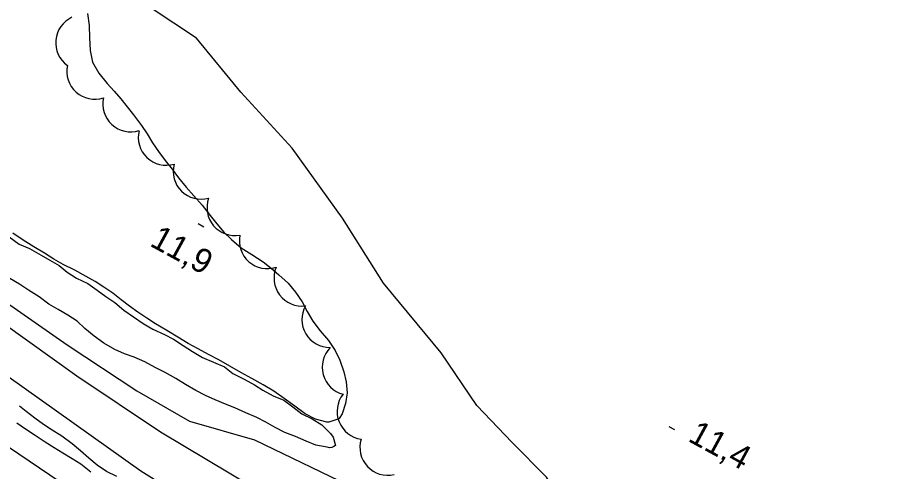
# Model space of a CAD drawing. Extents: x 219136 to 222520, y 5421589 to 5424530.
# Drawn here: x 221571.8 to 221678.7, y 5423443.2 to 5423499.4 of the extents above; entities that cross this region are included whole.
import ezdxf

# ---------------------------------------------------------------- set-up
doc = ezdxf.new("R2010")
doc.units = 0
for name, color, linetype in [('Level 1', 7, 'Continuous'), ('Level 19', 7, 'Continuous'), ('Level 2', 7, 'Continuous'), ('Level 22', 7, 'Continuous'), ('Level 3', 7, 'Continuous'), ('Level 4', 7, 'Continuous'), ('Level 44', 7, 'Continuous'), ('Level 7', 7, 'Continuous')]:
    doc.layers.add(name, color=color, linetype=linetype)

msp = doc.modelspace()

# ---------------------------------------------------------------- linework, layer by layer
at = {"layer": 'Level 1'}
msp.add_lwpolyline([(221584.09, 5423442.58), (221582.83, 5423443.2), (221581.66, 5423443.98), (221580.62, 5423444.82), (221579.6, 5423445.74), (221578.57, 5423446.63), (221577.29, 5423447.57), (221576.11, 5423448.29), (221575.03, 5423449.02), (221573.93, 5423449.81), (221572.88, 5423450.63), (221572.03, 5423451.29)], dxfattribs=at)
at = {"layer": 'Level 19'}
for points in [[(221697.93, 5423388.98), (221697.06, 5423396.18), (221695.69, 5423399.65), (221693.13, 5423399.24), (221689.89, 5423396.84), (221685.7, 5423394.25), (221681.13, 5423393.01), (221677.55, 5423393.6), (221673.37, 5423397.25), (221668.77, 5423400.83), (221662.95, 5423405.21), (221655.46, 5423409.35), (221647.69, 5423413.76), (221637.61, 5423419.79), (221629.74, 5423423.94), (221621.6, 5423428.8), (221612.16, 5423434.82), (221601, 5423441.22), (221589.52, 5423448.07), (221579.16, 5423455.01), (221566.87, 5423463.74)], [(221570.47, 5423455.09), (221587.08, 5423443.28), (221602.7, 5423433.51), (221615.85, 5423424.93), (221631.48, 5423414.64), (221643.87, 5423406.7), (221653.31, 5423401.14), (221658.98, 5423396.97), (221664.8, 5423393.67), (221669.24, 5423390.63), (221672.47, 5423386.58)]]:
    msp.add_lwpolyline(points, dxfattribs=at)
at = {"layer": 'Level 2'}
for points in [[(221570.78, 5423472.23), (221572, 5423471.35), (221573.3, 5423470.79), (221574.71, 5423469.97), (221575.81, 5423469.35), (221576.94, 5423468.7), (221577.96, 5423467.88), (221579.11, 5423467.12), (221580.52, 5423466.45), (221581.67, 5423465.66), (221582.73, 5423464.87), (221583.87, 5423464.1)], [(221598.73, 5423451.07), (221597.56, 5423451.54), (221596.27, 5423452.05), (221595.07, 5423452.61), (221593.9, 5423453.23), (221592.61, 5423453.96), (221591.42, 5423454.69), (221590.07, 5423455.43), (221588.84, 5423456.06), (221587.59, 5423456.75), (221586.23, 5423457.34), (221585.05, 5423457.77), (221583.87, 5423458.3), (221582.5, 5423459.1), (221581.28, 5423459.94), (221580.15, 5423460.91), (221579.17, 5423461.8), (221578.03, 5423462.55), (221576.83, 5423463.25), (221575.7, 5423463.92), (221574.49, 5423464.8), (221573.17, 5423465.66), (221572.06, 5423466.38), (221570.86, 5423467.08)], [(221583.87, 5423464.1), (221584.98, 5423463.16), (221586.15, 5423462.33), (221587.36, 5423461.53), (221588.58, 5423460.82), (221590, 5423460.15), (221591.13, 5423459.58), (221592.33, 5423458.78), (221593.49, 5423458.04), (221594.73, 5423457.32), (221596.08, 5423456.73), (221597.44, 5423456.15), (221598.48, 5423455.34), (221599.87, 5423454.64), (221601.16, 5423453.93), (221602.2, 5423453.24), (221603.47, 5423452.55), (221604.78, 5423452), (221605.89, 5423451.18), (221607.02, 5423450.31), (221608.31, 5423449.72), (221609.48, 5423448.95), (221610.56, 5423447.91), (221610.88, 5423447.42), (221611.2, 5423446.41), (221610.99, 5423446.27), (221610.74, 5423446.16), (221610.46, 5423446.13), (221610.16, 5423446.2), (221608.74, 5423446.45), (221607.57, 5423446.93), (221606.25, 5423447.53), (221604.92, 5423448.02), (221603.71, 5423448.62), (221602.57, 5423449.28), (221601.44, 5423449.88), (221600.08, 5423450.47), (221598.73, 5423451.07)], [(221580.89, 5423443.11), (221579.65, 5423444.08), (221578.55, 5423444.74), (221577.4, 5423445.44), (221576.35, 5423446.13), (221575.21, 5423446.82), (221574, 5423447.63), (221572.81, 5423448.43), (221571.7, 5423449.17)]]:
    msp.add_lwpolyline(points, dxfattribs=at)
at = {"layer": 'Level 22'}
msp.add_lwpolyline([(221644.66, 5423430.61), (221641.41, 5423435.92), (221637.31, 5423442.47), (221633.05, 5423446.77), (221628.7, 5423451.35), (221624.28, 5423457.87), (221617.15, 5423466.5), (221612.04, 5423474.57), (221605.81, 5423483.21), (221599.48, 5423490.15), (221593.95, 5423496.87), (221588.36, 5423500.55), (221584.16, 5423506.15), (221578.25, 5423513.28), (221574.97, 5423518.3), (221573.69, 5423522.48), (221573.05, 5423527.13), (221572.22, 5423531.11), (221570.68, 5423533.56)], dxfattribs=at)
at = {"layer": 'Level 3'}
for p, q in [((221594.18, 5423473.89), (221594.88, 5423473.49)), ((221652.47, 5423448.76), (221653.17, 5423448.38))]:
    msp.add_line(p, q, dxfattribs=at)
at = {"layer": 'Level 4'}
for points in [[(221478.31, 5423509.24), (221488.02, 5423502.98), (221499.5, 5423495.61), (221509.34, 5423489.82), (221520.32, 5423482.18), (221534.09, 5423473.12), (221544.85, 5423465.85), (221554.97, 5423457.75), (221566.8, 5423448.85), (221577.09, 5423441.89), (221587.4, 5423434.46), (221593.59, 5423429.5), (221597.77, 5423427.78), (221601.6, 5423424.16), (221608.43, 5423419.5), (221611.75, 5423416.69), (221615.63, 5423416.23), (221620.4, 5423412.6), (221628.56, 5423406.8), (221635.06, 5423402.15), (221641.59, 5423398.38), (221653.68, 5423388.88)], [(221568.21, 5423465.65), (221577.96, 5423458.87), (221586.59, 5423453.18), (221593.1, 5423449.43), (221601.14, 5423447.1), (221613.98, 5423440.93), (221620.65, 5423435.65), (221627.98, 5423431.11), (221634.66, 5423428.57), (221642.14, 5423427.59), (221647.07, 5423425.57), (221652.03, 5423422.71), (221658.5, 5423417.33), (221662.8, 5423414.65), (221667.44, 5423414), (221673.09, 5423414.14), (221677.48, 5423415.06), (221681.41, 5423417.33)]]:
    msp.add_lwpolyline(points, dxfattribs=at)
at = {"layer": 'Level 44'}
for centre, start, end in [((221579.99, 5423496.29), 114.6172, 234.6172), ((221581.37, 5423492.75), 168.0526, 288.0526), ((221585.83, 5423488.7), 167.3724, 287.3724), ((221590.22, 5423484.57), 166.2103, 286.2103), ((221594.54, 5423480.37), 165.4761, 285.4761), ((221598.73, 5423475.86), 160.1456, 280.1456), ((221602.73, 5423471.77), 168.6789, 288.6789), ((221607.03, 5423467.14), 157.0751, 277.0751), ((221610.48, 5423462), 150.6324, 270.6324), ((221612.99, 5423456.11), 135.4678, 255.4678), ((221614.84, 5423450.62), 141.9233, 261.9233), ((221617.67, 5423446.17), 162.9224, 282.9224)]:
    msp.add_arc(centre, 3.46, start, end, dxfattribs=at)
at = {"layer": 'Level 7'}
for points in [[(221580.49, 5423499.91), (221580.66, 5423498.44), (221580.7, 5423496.88), (221580.78, 5423495.33), (221581.09, 5423493.87), (221581.86, 5423492.51), (221582.92, 5423491.24), (221583.76, 5423490.28), (221584.58, 5423489.32)], [(221584.58, 5423489.32), (221585.4, 5423488.35), (221586.18, 5423487.34), (221587.17, 5423486.03), (221587.87, 5423484.99), (221588.54, 5423483.9), (221589.27, 5423482.83), (221590.1, 5423481.72), (221590.94, 5423480.63), (221591.73, 5423479.57), (221592.67, 5423478.38), (221593.66, 5423477.33), (221594.67, 5423476.17), (221595.65, 5423474.88), (221596.48, 5423473.86), (221597.37, 5423472.82), (221598.29, 5423471.9), (221599.51, 5423470.9), (221600.84, 5423470.07), (221602.21, 5423469.14), (221603.21, 5423468.37), (221604.18, 5423467.55), (221605.32, 5423466.49), (221606.25, 5423465.38), (221607.04, 5423464.19), (221607.68, 5423463.02), (221608.37, 5423461.81), (221609.27, 5423460.62), (221610.33, 5423459.43), (221611.15, 5423458.17), (221611.74, 5423456.98), (221612.24, 5423455.53), (221612.51, 5423454.3), (221612.64, 5423452.92), (221612.42, 5423451.61), (221612.02, 5423450.33), (221611.63, 5423449.77), (221611.37, 5423449.62), (221610.36, 5423449.29), (221610.11, 5423449.3), (221608.7, 5423449.65), (221607.44, 5423450.33), (221606.13, 5423451.27), (221604.84, 5423452.23), (221603.56, 5423453.14), (221602.22, 5423453.93), (221600.84, 5423454.69), (221599.48, 5423455.45), (221598.08, 5423456.22), (221596.74, 5423457.01), (221595.47, 5423457.69), (221594.19, 5423458.36), (221592.94, 5423459.05), (221591.65, 5423459.83), (221590.3, 5423460.64), (221588.88, 5423461.49), (221587.81, 5423462.19), (221586.71, 5423462.92), (221585.66, 5423463.68), (221584.64, 5423464.46), (221583.59, 5423465.26), (221582.51, 5423466.03), (221581.42, 5423466.7), (221580.32, 5423467.34), (221578.88, 5423468.12)], [(221578.88, 5423468.12), (221577.46, 5423468.84), (221576.28, 5423469.5), (221575.13, 5423470.21), (221573.82, 5423471.01), (221572.52, 5423471.83), (221571.23, 5423472.69)]]:
    msp.add_lwpolyline(points, dxfattribs=at)

# ---------------------------------------------------------------- texts
at = {"layer": 'Level 3'}
for s, p in [('11,9', (221588.05, 5423471.2)), ('11,4', (221654.71, 5423447.02))]:
    msp.add_text(s, height=3, rotation=331.383, dxfattribs=at).set_placement(p)

doc.saveas('drawing.dxf')
